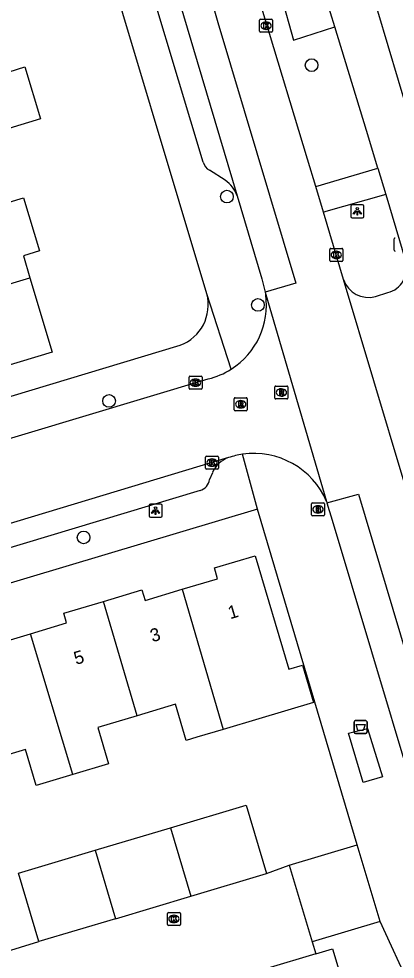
# Model space of a CAD drawing. Extents: x 157767 to 159171, y 387842 to 389425.
# Drawn here: x 158415.5 to 158444.5, y 388527.6 to 388600.1 of the extents above; entities that cross this region are included whole.
import ezdxf

# ---------------------------------------------------------------- set-up
doc = ezdxf.new("R2010")
doc.units = 0
for name, color, linetype in [('IMGEO_Afvalbak', 7, 'Continuous'), ('IMGEO_Berm_groen', 7, 'Continuous'), ('IMGEO_Boom', 7, 'Continuous'), ('IMGEO_Brandkraan', 7, 'Continuous'), ('IMGEO_Kolk', 7, 'Continuous'), ('IMGEO_Lichtpunt', 7, 'Continuous'), ('IMGEO_Muur', 7, 'Continuous'), ('IMGEO_Pand', 7, 'Continuous'), ('IMGEO_Pand_nummerreeks', 7, 'Continuous'), ('IMGEO_Rijbaan_lokaal_gesloten', 7, 'Continuous'), ('IMGEO_Rijbaan_lokaal_open', 7, 'Continuous'), ('IMGEO_Rioolput', 7, 'Continuous'), ('IMGEO_Voetpad_gesloten', 7, 'Continuous'), ('IMGEO_Voetpad_open', 7, 'Continuous')]:
    doc.layers.add(name, color=color, linetype=linetype)

msp = doc.modelspace()

# ---------------------------------------------------------------- linework, layer by layer
at = {"layer": 'IMGEO_Afvalbak'}
for p, q in [((158441.322, 388545.1), (158441.322, 388545.9)), ((158441.322, 388545.9), (158441.322, 388545.1)), ((158441.422, 388546), (158442.212, 388546)), ((158442.212, 388546), (158441.422, 388546)), ((158442.312, 388545.9), (158442.312, 388545.1)), ((158442.312, 388545.1), (158442.312, 388545.9)), ((158442.212, 388545), (158441.422, 388545)), ((158441.422, 388545), (158442.212, 388545))]:
    msp.add_line(p, q, dxfattribs=at)
msp.add_lwpolyline([(158441.465, 388545.714), (158442.169, 388545.714), (158442.02, 388545.244), (158441.614, 388545.244), (158441.465, 388545.714)], dxfattribs=at)
for centre, start, end in [((158441.422, 388545.9), 90, 180), ((158441.422, 388545.9), 90, 180), ((158442.212, 388545.9), 0, 90), ((158442.212, 388545.9), 360, 90), ((158441.422, 388545.1), 180, 270), ((158441.422, 388545.1), 180, 270), ((158442.212, 388545.1), 270, 0), ((158442.212, 388545.1), 270, 0)]:
    msp.add_arc(centre, 0.1, start, end, dxfattribs=at)
at = {"layer": 'IMGEO_Berm_groen'}
msp.add_lwpolyline([(158435.879, 388628.037), (158433.507, 388619.912), (158433.151, 388614.208), (158433.537, 388610.926), (158434.752, 388605.238), (158436.647, 388598.426), (158439.836, 388599.449)], dxfattribs=at)
at = {"layer": 'IMGEO_Boom'}
for centre in [(158438.04, 388596.504), (158431.51, 388586.382), (158433.902, 388578.026), (158422.424, 388570.631), (158420.459, 388560.112)]:
    msp.add_circle(centre, 0.489, dxfattribs=at)
at = {"layer": 'IMGEO_Brandkraan'}
for p, q in [((158438.031, 388561.852), (158438.031, 388562.704)), ((158438.106, 388562.778), (158438.958, 388562.778)), ((158438.519, 388562.558), (158438.544, 388562.558)), ((158439.032, 388562.704), (158439.032, 388561.852)), ((158438.958, 388561.778), (158438.106, 388561.778)), ((158438.542, 388561.998), (158438.517, 388561.998))]:
    msp.add_line(p, q, dxfattribs=at)
for points in [[(158438.031, 388561.852), (158438.031, 388562.704)], [(158438.106, 388562.778), (158438.958, 388562.778)], [(158438.379, 388562.478), (158438.379, 388562.078), (158438.592, 388562.078)], [(158438.61, 388562.478), (158438.379, 388562.478)], [(158438.558, 388562.397), (158438.504, 388562.397), (158438.504, 388562.321)], [(158438.504, 388562.321), (158438.557, 388562.321)], [(158438.566, 388562.245), (158438.504, 388562.245), (158438.504, 388562.164)], [(158439.032, 388562.704), (158439.032, 388561.852)], [(158438.958, 388561.778), (158438.106, 388561.778)], [(158438.504, 388562.164), (158438.566, 388562.164)]]:
    msp.add_lwpolyline(points, dxfattribs=at)
for centre, radius, start, end in [((158438.108, 388562.702), 0.0765, 91.55205, 178.44795), ((158438.108, 388562.702), 0.0765, 91.55205, 178.44795), ((158438.559, 388562.359), 0.0379, 267.82845, 90.93552), ((158438.567, 388562.204), 0.0404, 269.87594, 90.50774), ((158438.614, 388562.333), 0.145, 59.4692, 91.53667), ((158438.639, 388562.38), 0.0922, 285.51372, 58.15012), ((158438.644, 388562.188), 0.105, 301.31148, 78.98903), ((158438.956, 388562.702), 0.0765, 1.55205, 88.44795), ((158438.956, 388562.702), 0.0765, 1.55205, 88.44795), ((158438.108, 388561.854), 0.0765, 181.55205, 268.44795), ((158438.108, 388561.854), 0.0765, 181.55205, 268.44795), ((158438.598, 388562.329), 0.251, 268.66757, 293.53466), ((158438.956, 388561.854), 0.0765, 271.55205, 358.44795), ((158438.956, 388561.854), 0.0765, 271.55205, 358.44795)]:
    msp.add_arc(centre, radius, start, end, dxfattribs=at)
for centre, major_axis, ratio, start_param, end_param in [((158438.518, 388562.278), (-0.387, 0.002), 0.722429, 4.712389, 7.853982), ((158438.543, 388562.278), (-0.39, 0.002), 0.717154, 1.570796, 4.712389)]:
    msp.add_ellipse(centre, major_axis=major_axis, ratio=ratio, start_param=start_param, end_param=end_param, dxfattribs=at)
at = {"layer": 'IMGEO_Kolk'}
for p, q in [((158434.029, 388599.115), (158434.029, 388599.967)), ((158434.104, 388600.041), (158434.956, 388600.041)), ((158435.03, 388599.967), (158435.03, 388599.115)), ((158434.54, 388599.261), (158434.515, 388599.261)), ((158434.517, 388599.821), (158434.542, 388599.821)), ((158434.956, 388599.041), (158434.104, 388599.041)), ((158444.409, 388582.259), (158444.409, 388583.111)), ((158439.438, 388581.461), (158439.438, 388582.313)), ((158439.513, 388582.387), (158440.365, 388582.387)), ((158439.926, 388582.167), (158439.951, 388582.167)), ((158440.439, 388582.313), (158440.439, 388581.461)), ((158440.365, 388581.387), (158439.513, 388581.387)), ((158439.949, 388581.607), (158439.924, 388581.607)), ((158428.585, 388571.613), (158428.585, 388572.465)), ((158428.66, 388572.539), (158429.512, 388572.539)), ((158429.586, 388572.465), (158429.586, 388571.613)), ((158429.096, 388571.759), (158429.071, 388571.759)), ((158429.073, 388572.319), (158429.098, 388572.319)), ((158429.512, 388571.539), (158428.66, 388571.539)), ((158429.859, 388565.457), (158429.859, 388566.309)), ((158429.934, 388566.383), (158430.786, 388566.383)), ((158430.347, 388566.163), (158430.372, 388566.163)), ((158430.86, 388566.309), (158430.86, 388565.457)), ((158430.786, 388565.383), (158429.934, 388565.383)), ((158430.37, 388565.603), (158430.345, 388565.603)), ((158426.917, 388530.298), (158426.917, 388531.15)), ((158426.992, 388531.224), (158427.844, 388531.224)), ((158427.918, 388531.15), (158427.918, 388530.298)), ((158427.428, 388530.444), (158427.403, 388530.444)), ((158427.405, 388531.004), (158427.43, 388531.004)), ((158427.844, 388530.224), (158426.992, 388530.224))]:
    msp.add_line(p, q, dxfattribs=at)
for points in [[(158434.029, 388599.115), (158434.029, 388599.967)], [(158434.104, 388600.041), (158434.956, 388600.041)], [(158435.03, 388599.967), (158435.03, 388599.115)], [(158434.35, 388599.741), (158434.473, 388599.741), (158434.473, 388599.59), (158434.603, 388599.741), (158434.767, 388599.741), (158434.621, 388599.59), (158434.774, 388599.341), (158434.622, 388599.341), (158434.537, 388599.505), (158434.473, 388599.438), (158434.473, 388599.341), (158434.35, 388599.341), (158434.35, 388599.741)], [(158434.956, 388599.041), (158434.104, 388599.041)], [(158444.409, 388582.259), (158444.409, 388583.111)], [(158439.438, 388581.461), (158439.438, 388582.313)], [(158439.513, 388582.387), (158440.365, 388582.387)], [(158439.759, 388582.087), (158439.882, 388582.087), (158439.882, 388581.936), (158440.012, 388582.087), (158440.176, 388582.087), (158440.03, 388581.936), (158440.183, 388581.687), (158440.031, 388581.687), (158439.946, 388581.851), (158439.882, 388581.784), (158439.882, 388581.687), (158439.759, 388581.687), (158439.759, 388582.087)], [(158440.439, 388582.313), (158440.439, 388581.461)], [(158440.365, 388581.387), (158439.513, 388581.387)], [(158428.585, 388571.613), (158428.585, 388572.465)], [(158428.66, 388572.539), (158429.512, 388572.539)], [(158429.586, 388572.465), (158429.586, 388571.613)], [(158428.906, 388572.239), (158429.029, 388572.239), (158429.029, 388572.088), (158429.159, 388572.239), (158429.323, 388572.239), (158429.177, 388572.088), (158429.33, 388571.839), (158429.178, 388571.839), (158429.093, 388572.003), (158429.029, 388571.936), (158429.029, 388571.839), (158428.906, 388571.839), (158428.906, 388572.239)], [(158429.512, 388571.539), (158428.66, 388571.539)], [(158429.859, 388565.457), (158429.859, 388566.309)], [(158429.934, 388566.383), (158430.786, 388566.383)], [(158430.18, 388566.083), (158430.303, 388566.083), (158430.303, 388565.932), (158430.433, 388566.083), (158430.597, 388566.083), (158430.451, 388565.932), (158430.604, 388565.683), (158430.452, 388565.683), (158430.367, 388565.847), (158430.303, 388565.78), (158430.303, 388565.683), (158430.18, 388565.683), (158430.18, 388566.083)], [(158430.86, 388566.309), (158430.86, 388565.457)], [(158430.786, 388565.383), (158429.934, 388565.383)], [(158426.917, 388530.298), (158426.917, 388531.15)], [(158426.992, 388531.224), (158427.844, 388531.224)], [(158427.918, 388531.15), (158427.918, 388530.298)], [(158427.238, 388530.924), (158427.361, 388530.924), (158427.361, 388530.773), (158427.491, 388530.924), (158427.655, 388530.924), (158427.509, 388530.773), (158427.662, 388530.524), (158427.51, 388530.524), (158427.425, 388530.688), (158427.361, 388530.621), (158427.361, 388530.524), (158427.238, 388530.524), (158427.238, 388530.924)], [(158427.844, 388530.224), (158426.992, 388530.224)]]:
    msp.add_lwpolyline(points, dxfattribs=at)
for centre, start, end in [((158434.106, 388599.965), 91.55205, 178.44795), ((158434.106, 388599.965), 91.55205, 178.44795), ((158434.954, 388599.965), 1.55205, 88.44795), ((158434.954, 388599.965), 1.55205, 88.44795), ((158434.106, 388599.117), 181.55205, 268.44795), ((158434.106, 388599.117), 181.55205, 268.44795), ((158434.954, 388599.117), 271.55205, 358.44795), ((158434.954, 388599.117), 271.55205, 358.44795), ((158444.486, 388583.109), 91.55205, 178.44795), ((158444.486, 388583.109), 91.55205, 178.44795), ((158439.515, 388582.311), 91.55205, 178.44795), ((158439.515, 388582.311), 91.55205, 178.44795), ((158440.363, 388582.311), 1.55205, 88.44795), ((158440.363, 388582.311), 1.55205, 88.44795), ((158444.486, 388582.261), 181.55205, 268.44795), ((158444.486, 388582.261), 181.55205, 268.44795), ((158439.515, 388581.463), 181.55205, 268.44795), ((158439.515, 388581.463), 181.55205, 268.44795), ((158440.363, 388581.463), 271.55205, 358.44795), ((158440.363, 388581.463), 271.55205, 358.44795), ((158428.662, 388572.463), 91.55205, 178.44795), ((158428.662, 388572.463), 91.55205, 178.44795), ((158429.51, 388572.463), 1.55205, 88.44795), ((158429.51, 388572.463), 1.55205, 88.44795), ((158428.662, 388571.615), 181.55205, 268.44795), ((158428.662, 388571.615), 181.55205, 268.44795), ((158429.51, 388571.615), 271.55205, 358.44795), ((158429.51, 388571.615), 271.55205, 358.44795), ((158429.936, 388566.307), 91.55205, 178.44795), ((158429.936, 388566.307), 91.55205, 178.44795), ((158430.784, 388566.307), 1.55205, 88.44795), ((158430.784, 388566.307), 1.55205, 88.44795), ((158429.936, 388565.459), 181.55205, 268.44795), ((158429.936, 388565.459), 181.55205, 268.44795), ((158430.784, 388565.459), 271.55205, 358.44795), ((158430.784, 388565.459), 271.55205, 358.44795), ((158426.994, 388531.148), 91.55205, 178.44795), ((158426.994, 388531.148), 91.55205, 178.44795), ((158427.842, 388531.148), 1.55205, 88.44795), ((158427.842, 388531.148), 1.55205, 88.44795), ((158426.994, 388530.3), 181.55205, 268.44795), ((158426.994, 388530.3), 181.55205, 268.44795), ((158427.842, 388530.3), 271.55205, 358.44795), ((158427.842, 388530.3), 271.55205, 358.44795)]:
    msp.add_arc(centre, 0.0765, start, end, dxfattribs=at)
for centre, major_axis, ratio, start_param, end_param in [((158434.516, 388599.541), (-0.387, 0.002), 0.722429, 4.712389, 7.853982), ((158434.541, 388599.541), (-0.39, 0.002), 0.717154, 1.570796, 4.712389), ((158439.925, 388581.887), (-0.387, 0.002), 0.722429, 4.712389, 7.853982), ((158439.95, 388581.887), (-0.39, 0.002), 0.717154, 1.570796, 4.712389), ((158429.072, 388572.039), (-0.387, 0.002), 0.722429, 4.712389, 7.853982), ((158429.097, 388572.039), (-0.39, 0.002), 0.717154, 1.570796, 4.712389), ((158430.346, 388565.883), (-0.387, 0.002), 0.722429, 4.712389, 7.853982), ((158430.371, 388565.883), (-0.39, 0.002), 0.717154, 1.570796, 4.712389), ((158427.404, 388530.724), (-0.387, 0.002), 0.722429, 4.712389, 7.853982), ((158427.429, 388530.724), (-0.39, 0.002), 0.717154, 1.570796, 4.712389)]:
    msp.add_ellipse(centre, major_axis=major_axis, ratio=ratio, start_param=start_param, end_param=end_param, dxfattribs=at)
at = {"layer": 'IMGEO_Lichtpunt'}
for p, q in [((158441.062, 388585.648), (158441.062, 388584.841)), ((158441.062, 388585.648), (158441.062, 388584.841)), ((158441.964, 388585.743), (158441.156, 388585.743)), ((158441.964, 388585.743), (158441.156, 388585.743)), ((158442.058, 388584.841), (158442.058, 388585.648)), ((158442.058, 388584.841), (158442.058, 388585.648)), ((158441.156, 388584.747), (158441.964, 388584.747)), ((158441.156, 388584.747), (158441.964, 388584.747)), ((158425.509, 388562.582), (158425.509, 388561.775)), ((158425.509, 388562.582), (158425.509, 388561.775)), ((158426.411, 388562.677), (158425.603, 388562.677)), ((158426.411, 388562.677), (158425.603, 388562.677)), ((158426.505, 388561.775), (158426.505, 388562.582)), ((158426.505, 388561.775), (158426.505, 388562.582)), ((158425.603, 388561.681), (158426.411, 388561.681)), ((158425.603, 388561.681), (158426.411, 388561.681))]:
    msp.add_line(p, q, dxfattribs=at)
for points in [[(158441.436, 388585.312), (158441.475, 388585.284), (158441.287, 388585.022), (158441.249, 388585.049), (158441.436, 388585.312)], [(158441.538, 388585.264), (158441.585, 388585.264), (158441.585, 388584.942), (158441.538, 388584.942), (158441.538, 388585.264)], [(158441.648, 388585.284), (158441.686, 388585.311), (158441.873, 388585.049), (158441.834, 388585.021), (158441.648, 388585.284)], [(158425.883, 388562.246), (158425.922, 388562.218), (158425.734, 388561.956), (158425.696, 388561.983), (158425.883, 388562.246)], [(158426.095, 388562.218), (158426.133, 388562.245), (158426.32, 388561.983), (158426.281, 388561.955), (158426.095, 388562.218)], [(158425.985, 388562.198), (158426.032, 388562.198), (158426.032, 388561.876), (158425.985, 388561.876), (158425.985, 388562.198)]]:
    msp.add_lwpolyline(points, dxfattribs=at)
for centre in [(158441.561, 388585.446), (158426.008, 388562.38)]:
    msp.add_circle(centre, 0.0994, dxfattribs=at)
for centre, start, end in [((158441.156, 388585.648), 90, 180), ((158441.156, 388585.648), 90, 180), ((158441.964, 388585.648), 0, 90), ((158441.964, 388585.648), 0, 90), ((158441.156, 388584.841), 180, 270), ((158441.156, 388584.841), 180, 270), ((158441.964, 388584.841), 270, 0), ((158441.964, 388584.841), 270, 360), ((158425.603, 388562.582), 90, 180), ((158425.603, 388562.582), 90, 180), ((158426.411, 388562.582), 0, 90), ((158426.411, 388562.582), 0, 90), ((158425.603, 388561.775), 180, 270), ((158425.603, 388561.775), 180, 270), ((158426.411, 388561.775), 270, 0), ((158426.411, 388561.775), 270, 360)]:
    msp.add_arc(centre, 0.0946, start, end, dxfattribs=at)
at = {"layer": 'IMGEO_Muur'}
msp.add_lwpolyline([(158441.554, 388536.43), (158438.286, 388547.432)], dxfattribs=at)
at = {"layer": 'IMGEO_Pand'}
for points in [[(158414.187, 388597.731), (158414.705, 388596.002), (158415.931, 388596.369), (158417.131, 388592.361), (158413.145, 388591.168), (158413.93, 388588.545)], [(158413.93, 388588.545), (158414.708, 388585.947), (158415.82, 388586.28), (158417.045, 388582.187), (158415.81, 388581.817), (158416.319, 388580.115)], [(158408.078, 388577.654), (158416.319, 388580.115)], [(158416.319, 388580.115), (158418.036, 388574.378), (158412.808, 388572.814), (158413.471, 388570.601)], [(158428.068, 388556.12), (158430.793, 388556.934), (158430.544, 388557.769), (158433.676, 388558.704), (158436.289, 388549.956), (158437.334, 388550.268), (158438.19, 388547.403), (158433.971, 388546.152), (158431.213, 388545.329)], [(158421.985, 388555.19), (158424.953, 388556.076), (158425.196, 388555.263), (158428.068, 388556.12)], [(158428.068, 388556.12), (158431.213, 388545.329)], [(158416.361, 388552.694), (158419.147, 388553.526), (158418.923, 388554.276), (158421.985, 388555.19)], [(158424.591, 388546.375), (158421.985, 388555.19)], [(158419.636, 388541.856), (158416.81, 388541.012), (158415.984, 388543.777), (158412.789, 388542.823), (158411.571, 388546.902), (158410.141, 388551.693), (158413.278, 388552.63), (158413.513, 388551.844), (158416.361, 388552.694)], [(158419.636, 388541.856), (158416.361, 388552.694)], [(158431.213, 388545.329), (158429.181, 388544.722), (158428.375, 388544.481), (158427.546, 388547.257), (158424.591, 388546.375)], [(158424.591, 388546.375), (158421.544, 388545.465), (158422.377, 388542.674), (158419.636, 388541.856)], [(158427.151, 388537.748), (158432.991, 388539.491), (158434.567, 388534.214)], [(158421.338, 388536.012), (158427.151, 388537.748)], [(158427.151, 388537.748), (158428.719, 388532.468)], [(158436.306, 388534.861), (158441.554, 388536.43)], [(158443.317, 388530.531), (158441.554, 388536.43)], [(158417.009, 388528.971), (158415.433, 388534.249), (158421.338, 388536.012)], [(158421.338, 388536.012), (158422.913, 388530.734)], [(158436.306, 388534.861), (158438.069, 388528.962)], [(158428.719, 388532.468), (158434.567, 388534.214)], [(158422.913, 388530.734), (158428.719, 388532.468)], [(158422.913, 388530.734), (158417.009, 388528.971)], [(158443.317, 388530.531), (158438.069, 388528.962)], [(158438.352, 388528.042), (158439.645, 388528.429), (158440.616, 388525.184), (158439.831, 388524.949), (158440.639, 388522.246)], [(158438.352, 388528.042), (158430.795, 388525.783)]]:
    msp.add_lwpolyline(points, dxfattribs=at)
at = {"layer": 'IMGEO_Rijbaan_lokaal_gesloten'}
for points in [[(158438.357, 388587.164), (158437.726, 388589.268), (158434.448, 388600.038), (158431.44, 388609.92)], [(158428.208, 388608.898), (158430.818, 388599.791), (158436.814, 388579.706), (158434.447, 388579.023)], [(158440.721, 388608.723), (158446.314, 388589.997), (158457.626, 388552.124), (158464.894, 388527.789), (158480.215, 388476.493), (158481.169, 388473.225), (158483.509, 388473.88)], [(158425.834, 388608.147), (158429.202, 388596.793), (158432.289, 388586.427)], [(158439.836, 388599.449), (158439.165, 388601.642), (158437.291, 388607.766)], [(158443.147, 388588.568), (158442.281, 388591.458), (158439.836, 388599.449)], [(158443.147, 388588.568), (158443.759, 388586.526)], [(158438.956, 388585.165), (158438.357, 388587.164)], [(158432.289, 388586.427), (158434.188, 388580.048), (158434.447, 388579.023)], [(158443.759, 388586.526), (158445.31, 388581.354)], [(158440.506, 388579.991), (158438.956, 388585.165)], [(158445.163, 388564.371), (158440.506, 388579.991)], [(158434.447, 388579.023), (158434.497, 388578.827)], [(158434.497, 388578.827), (158439.196, 388562.877)], [(158439.223, 388562.783), (158441.666, 388563.453), (158445.415, 388550.891), (158451.737, 388529.713), (158460.347, 388500.871), (158467.817, 388474.585), (158468.769, 388471.054)], [(158439.196, 388562.877), (158439.223, 388562.783)], [(158439.223, 388562.783), (158439.395, 388562.181), (158439.538, 388561.704), (158445.754, 388540.958)]]:
    msp.add_lwpolyline(points, dxfattribs=at)
at = {"layer": 'IMGEO_Rijbaan_lokaal_open'}
for points in [[(158442.961, 388578.688), (158443.919, 388578.978)], [(158401.563, 388563.789), (158430.072, 388572.334)], [(158431.637, 388566.269), (158379.572, 388550.566), (158378.817, 388550.361), (158377.881, 388550.068), (158376.801, 388549.653), (158375.805, 388549.204), (158375.1, 388548.843)], [(158434.567, 388534.214), (158436.306, 388534.861)], [(158414.165, 388528.116), (158417.009, 388528.971)], [(158438.069, 388528.962), (158438.352, 388528.042)]]:
    msp.add_lwpolyline(points, dxfattribs=at)
for centre, radius, start, end in [((158443.427, 388580.861), 1.946, 284.63135, 14.67602), ((158442.4, 388580.595), 1.988, 197.68212, 286.40331), ((158428.712, 388578.016), 5.842, 302.38986, 7.97892), ((158428.723, 388577.984), 5.809, 283.42992, 302.46598), ((158433.584, 388560.488), 6.099, 23.05695, 98.21748), ((158433.553, 388560.608), 5.977, 98.09064, 108.69916)]:
    msp.add_arc(centre, radius, start, end, dxfattribs=at)
at = {"layer": 'IMGEO_Rioolput'}
for p, q in [((158435.212, 388570.857), (158435.212, 388571.709)), ((158435.287, 388571.783), (158436.139, 388571.783)), ((158436.213, 388571.709), (158436.213, 388570.857)), ((158435.723, 388571.003), (158435.698, 388571.003)), ((158435.7, 388571.563), (158435.725, 388571.563)), ((158432.072, 388569.955), (158432.072, 388570.807)), ((158432.147, 388570.881), (158432.999, 388570.881)), ((158432.56, 388570.661), (158432.585, 388570.661)), ((158433.073, 388570.807), (158433.073, 388569.955)), ((158436.139, 388570.783), (158435.287, 388570.783)), ((158432.999, 388569.881), (158432.147, 388569.881)), ((158432.583, 388570.101), (158432.558, 388570.101))]:
    msp.add_line(p, q, dxfattribs=at)
for points in [[(158435.212, 388570.857), (158435.212, 388571.709)], [(158435.287, 388571.783), (158436.139, 388571.783)], [(158436.213, 388571.709), (158436.213, 388570.857)], [(158435.801, 388571.481), (158435.549, 388571.483), (158435.549, 388571.083)], [(158435.549, 388571.083), (158435.673, 388571.083), (158435.673, 388571.245), (158435.684, 388571.245)], [(158435.727, 388571.402), (158435.673, 388571.402), (158435.673, 388571.321)], [(158435.673, 388571.321), (158435.725, 388571.321)], [(158435.731, 388571.216), (158435.802, 388571.083), (158435.942, 388571.083), (158435.877, 388571.209)], [(158432.072, 388569.955), (158432.072, 388570.807)], [(158432.147, 388570.881), (158432.999, 388570.881)], [(158432.661, 388570.579), (158432.409, 388570.581), (158432.409, 388570.181)], [(158432.409, 388570.181), (158432.533, 388570.181), (158432.533, 388570.343), (158432.544, 388570.343)], [(158432.587, 388570.5), (158432.533, 388570.5), (158432.533, 388570.419)], [(158432.533, 388570.419), (158432.585, 388570.419)], [(158432.591, 388570.314), (158432.662, 388570.181), (158432.802, 388570.181), (158432.737, 388570.307)], [(158433.073, 388570.807), (158433.073, 388569.955)], [(158436.139, 388570.783), (158435.287, 388570.783)], [(158432.999, 388569.881), (158432.147, 388569.881)]]:
    msp.add_lwpolyline(points, dxfattribs=at)
for centre, radius, start, end in [((158435.289, 388571.707), 0.0765, 91.55205, 178.44795), ((158435.289, 388571.707), 0.0765, 91.55205, 178.44795), ((158436.137, 388571.707), 0.0765, 1.55205, 88.44795), ((158436.137, 388571.707), 0.0765, 1.55205, 88.44795), ((158435.683, 388571.192), 0.0533, 26.02933, 88.69889), ((158435.709, 388571.51), 0.19, 274.7715, 282.96867), ((158435.733, 388571.306), 0.0964, 77.00612, 93.18647), ((158435.747, 388571.363), 0.0378, 276.66336, 79.67722), ((158435.8, 388571.371), 0.109, 350.36119, 89.41601), ((158435.798, 388571.371), 0.112, 277.58423, 350.98172), ((158435.782, 388571.156), 0.108, 29.51342, 73.79051), ((158432.149, 388570.805), 0.0765, 91.55205, 178.44795), ((158432.149, 388570.805), 0.0765, 91.55205, 178.44795), ((158432.543, 388570.29), 0.0533, 26.02933, 88.69889), ((158432.569, 388570.608), 0.19, 274.7715, 282.96867), ((158432.593, 388570.404), 0.0964, 77.00612, 93.18647), ((158432.607, 388570.461), 0.0378, 276.66336, 79.67722), ((158432.66, 388570.469), 0.109, 350.36119, 89.41601), ((158432.658, 388570.469), 0.112, 277.58423, 350.98172), ((158432.642, 388570.254), 0.108, 29.51342, 73.79051), ((158432.997, 388570.805), 0.0765, 1.55205, 88.44795), ((158432.997, 388570.805), 0.0765, 1.55205, 88.44795), ((158435.289, 388570.859), 0.0765, 181.55205, 268.44795), ((158435.289, 388570.859), 0.0765, 181.55205, 268.44795), ((158436.137, 388570.859), 0.0765, 271.55205, 358.44795), ((158436.137, 388570.859), 0.0765, 271.55205, 358.44795), ((158432.149, 388569.957), 0.0765, 181.55205, 268.44795), ((158432.149, 388569.957), 0.0765, 181.55205, 268.44795), ((158432.997, 388569.957), 0.0765, 271.55205, 358.44795), ((158432.997, 388569.957), 0.0765, 271.55205, 358.44795)]:
    msp.add_arc(centre, radius, start, end, dxfattribs=at)
for centre, major_axis, ratio, start_param, end_param in [((158435.699, 388571.283), (-0.387, 0.002), 0.722429, 4.712389, 7.853982), ((158435.724, 388571.283), (-0.39, 0.002), 0.717154, 1.570796, 4.712389), ((158432.559, 388570.381), (-0.387, 0.002), 0.722429, 4.712389, 7.853982), ((158432.584, 388570.381), (-0.39, 0.002), 0.717154, 1.570796, 4.712389)]:
    msp.add_ellipse(centre, major_axis=major_axis, ratio=ratio, start_param=start_param, end_param=end_param, dxfattribs=at)
at = {"layer": 'IMGEO_Voetpad_gesloten'}
msp.add_lwpolyline([(158442.36, 388545.401), (158443.514, 388541.66), (158442.013, 388541.236), (158440.893, 388545.045), (158442.36, 388545.401)], dxfattribs=at)
at = {"layer": 'IMGEO_Voetpad_open'}
for points in [[(158429.663, 388589.027), (158423.904, 388608.257)], [(158429.963, 388578.876), (158421.36, 388607.626)], [(158431.367, 388587.635), (158430.153, 388588.409)], [(158438.357, 388587.164), (158443.147, 388588.568)], [(158443.759, 388586.526), (158438.956, 388585.165)], [(158431.841, 388573.083), (158429.963, 388578.876)], [(158413.471, 388570.601), (158427.913, 388574.921)], [(158433.87, 388562.3), (158432.712, 388566.525)], [(158430.383, 388565.106), (158430.177, 388564.574)], [(158429.435, 388563.74), (158378.848, 388548.5)], [(158433.87, 388562.3), (158374.476, 388544.543)], [(158441.554, 388536.43), (158438.286, 388547.432), (158433.87, 388562.3)], [(158461.785, 388463.769), (158461.399, 388472.839), (158453.277, 388500), (158445.673, 388525.427), (158443.317, 388530.531)]]:
    msp.add_lwpolyline(points, dxfattribs=at)
for centre, radius, start, end in [((158430.702, 388589.348), 1.087, 197.14625, 239.67416), ((158430.092, 388585.706), 2.312, 18.16857, 56.53644), ((158426.726, 388578.045), 3.342, 290.80435, 14.39742), ((158432.335, 388564.259), 2.128, 109.15031, 156.53736), ((158429.185, 388564.71), 1.001, 284.46279, 352.21898)]:
    msp.add_arc(centre, radius, start, end, dxfattribs=at)

# ---------------------------------------------------------------- texts
at = {"layer": 'IMGEO_Pand_nummerreeks'}
for s, p in [('1', (158431.757, 388553.807)), ('3', (158425.76, 388552.034)), ('5', (158419.873, 388550.294))]:
    msp.add_text(s, height=1, rotation=16.46884, dxfattribs=at).set_placement(p)

doc.saveas('drawing.dxf')
